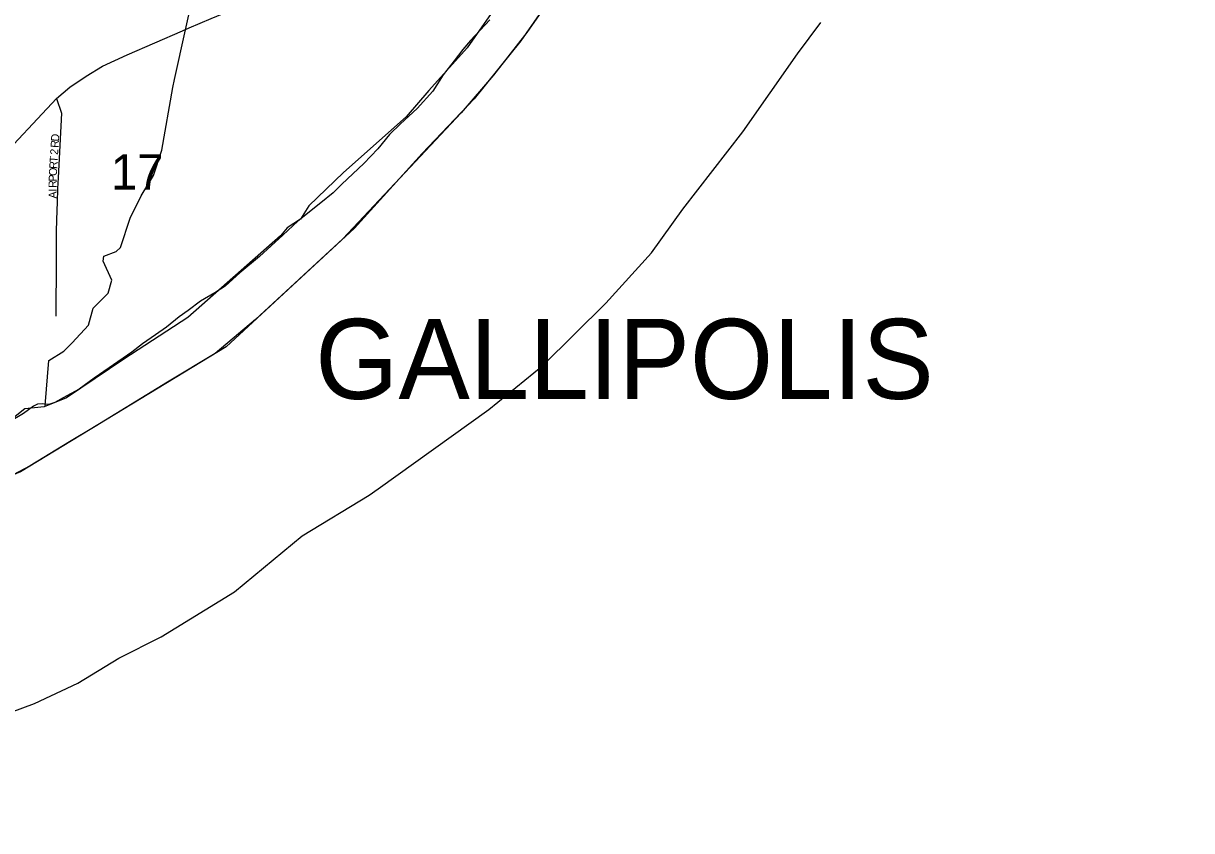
# Model space of a CAD drawing. Extents: x 1878108 to 2183446, y 146837 to 508383.
# Drawn here: x 2063439 to 2070739, y 297160 to 302205 of the extents above; entities that cross this region are included whole.
import ezdxf

# ---------------------------------------------------------------- set-up
doc = ezdxf.new("R2010")
doc.units = 0
for name, color, linetype in [('GM_X_City_Street', 7, 'Continuous'), ('GM_X_City_Street_Text', 7, 'Continuous'), ('GM_X_Corporation', 7, 'Continuous'), ('GM_X_Corporation_Text', 7, 'Continuous'), ('GM_X_County', 7, 'Continuous'), ('GM_X_Major_River', 7, 'Continuous'), ('GM_X_Minor_River', 7, 'Continuous'), ('GM_X_Section', 7, 'Continuous'), ('GM_X_Section_Text', 7, 'Continuous'), ('GM_X_State_Route', 7, 'Continuous'), ('GM_X_Township', 7, 'Continuous')]:
    doc.layers.add(name, color=color, linetype=linetype)

msp = doc.modelspace()

# ---------------------------------------------------------------- linework, layer by layer
at = {"layer": 'GM_X_City_Street'}
for points in [[(2063645, 301735.1), (2063677.4, 301643.3), (2063657.1, 301238.4), (2063653.1, 301173.6), (2063650.4, 301085.9), (2063648.5, 301036.5)], [(2063648.5, 301036.5), (2063643.6, 300907.7), (2063643.6, 300802.4), (2063643.3, 300727.1), (2063642.3, 300375.9)]]:
    msp.add_lwpolyline(points, dxfattribs=at)
at = {"layer": 'GM_X_Corporation'}
msp.add_lwpolyline([(2066759.4, 302400), (2066584.2, 302147.4), (2066376.3, 301881.6), (2066173.6, 301645.7), (2065761.1, 301204.1), (2065435.7, 300858.1), (2064889.8, 300353.6), (2064636.4, 300141.5), (2064340.4, 299961.5), (2063886.8, 299685.7), (2063727.8, 299589.1), (2063480.8, 299438.9), (2063374.5, 299383)], dxfattribs=at)
at = {"layer": 'GM_X_County'}
msp.add_lwpolyline([(2070739.3, 311674.7), (2070547.7, 310380), (2070070.7, 307971.1), (2070016.1, 307669.7), (2069879.1, 307109.4), (2069825.2, 306860.9), (2069130.7, 305418), (2068436.6, 304555.7), (2067120.9, 302921.1), (2066548.1, 302095.5), (2066256.8, 301732.8), (2065931.5, 301392.1), (2065508.4, 300925.3), (2064706.1, 300183.9), (2063420.8, 299402.4), (2062017.8, 298813.3), (2061784.3, 298695.1), (2060772.5, 298278.3), (2059810.6, 297805.4), (2059291.7, 297647.1), (2058681, 297581), (2057960.5, 297396.7), (2057212.1, 297306.5), (2056735.2, 297160.2)], dxfattribs=at)
at = {"layer": 'GM_X_Major_River'}
for points in [[(2066376.4, 302287.1), (2066211.6, 302051.9), (2065973.2, 301784.4), (2065830.1, 301621.4), (2065438.3, 301273), (2065223.6, 301063.7), (2065170.1, 300981.3), (2065086.5, 300926.8), (2065044.7, 300876.6), (2064466, 300367.1), (2064065.8, 300106.9), (2063707.5, 299864.9), (2063568, 299808.2), (2063448.3, 299795.7), (2063325, 299699)], [(2063085.1, 297797.9), (2063507.7, 297954), (2063778.6, 298081.4), (2064035.4, 298238.8), (2064300.4, 298372.1), (2064758.3, 298652.6), (2065182, 299003.1), (2065600.2, 299257.3), (2065655.9, 299295.6), (2066346.5, 299791.5), (2066684.7, 300067.5), (2067078.4, 300456), (2067364.5, 300769.8), (2067559, 301043.2), (2067934.3, 301525.8), (2068275.7, 302014.3), (2068422.6, 302209.3)]]:
    msp.add_lwpolyline(points, dxfattribs=at)
at = {"layer": 'GM_X_Minor_River'}
msp.add_lwpolyline([(2063575.9, 299817.7), (2063598.2, 300097), (2063692.2, 300155.3), (2063744.3, 300207.6), (2063846.4, 300318.1), (2063874.5, 300424.5), (2063968.6, 300519), (2063990.6, 300599.3), (2063936.6, 300717.7), (2063942.6, 300749.8), (2064018.7, 300778), (2064046.7, 300804.1), (2064106.8, 300986.9), (2064174.9, 301127.5), (2064253, 301254), (2064305.1, 301412.7), (2064373.3, 301804.2), (2064383.3, 301854.4), (2064525.6, 302495)], dxfattribs=at)
at = {"layer": 'GM_X_Section'}
msp.add_lwpolyline([(2066353.5, 302227.1), (2066231.9, 302096.6), (2066184.1, 302040.4), (2066130.3, 301970.2), (2066062.6, 301882), (2065996.9, 301781.7), (2065899.3, 301673.3), (2065795.6, 301576.9), (2065727.8, 301510.7), (2065654.1, 301420.4), (2065566.4, 301328.1), (2065428.8, 301199.5), (2065375, 301145.4), (2065297.2, 301083.1), (2065153.5, 300968.5), (2065059.8, 300880.2), (2064914.2, 300747.7), (2064792.5, 300645.2), (2064698.8, 300562.8), (2064635, 300520.6), (2064545.1, 300468.3), (2064469.3, 300410), (2064413.4, 300369.8), (2064333.6, 300305.5), (2064263.7, 300259.2), (2064183.9, 300202.9), (2064116.1, 300150.7), (2064002.3, 300070.3), (2063880.6, 299987.8), (2063786.8, 299919.5), (2063687, 299865.1), (2063635, 299834.9), (2063597.1, 299822.8), (2063559.1, 299826.7), (2063527.1, 299824.6), (2063503.1, 299812.5), (2063439.2, 299766.2), (2063351.4, 299713.9)], dxfattribs=at)
at = {"layer": 'GM_X_State_Route'}
for points in [[(2064433.6, 302158.5), (2064475.1, 302176.5), (2064612.8, 302235.9), (2064828.8, 302325), (2065082.5, 302445.1), (2065205.4, 302515.3), (2065341.7, 302600.3), (2065549.6, 302754.2), (2065945.1, 303062), (2066277.1, 303318.4), (2066599.7, 303568.2), (2066657.8, 303618.1), (2066690, 303647.3)], [(2062673.9, 300756.8), (2062755.5, 300824), (2062864.8, 300915.8), (2062956.6, 301003.5), (2063041.6, 301091.3), (2063103.7, 301162.8), (2063257.6, 301323.4), (2063645, 301735.1), (2063728.7, 301805.3), (2063831.3, 301875.5), (2063932.5, 301937.6), (2064086.4, 302007.8), (2064433.6, 302158.5)]]:
    msp.add_lwpolyline(points, dxfattribs=at)
at = {"layer": 'GM_X_Township'}
msp.add_lwpolyline([(2067120.9, 302921.1), (2066548.1, 302095.5), (2066256.8, 301732.8), (2065931.5, 301392.1), (2065508.4, 300925.3), (2064706.1, 300183.9), (2063420.8, 299402.4), (2062017.8, 298813.3), (2061784.3, 298695.1), (2060772.5, 298278.3), (2059810.6, 297805.4), (2059291.7, 297647.1), (2058681, 297581), (2057960.5, 297396.7), (2057212.1, 297306.5), (2056735.2, 297160.2)], dxfattribs=at)

# ---------------------------------------------------------------- texts
at = {"layer": 'GM_X_City_Street_Text'}
for s, rotation, p in [('D', 86.43482, (2063660.7, 301465.2)), ('R', 86.40397, (2063658.2, 301425.6)), ('T', 86.43221, (2063652.5, 301333.4)), ('2', 86.43729, (2063655.5, 301381.7)), ('O', 86.67589, (2063647.4, 301250)), ('R', 86.40397, (2063650, 301293.9)), ('R', 89.95142, (2063646.5, 301176)), ('P', 88.52419, (2063646.6, 301215.2)), ('I', 89.98499, (2063646.5, 301154)), ('A', 89.95627, (2063646.5, 301110))]:
    msp.add_text(s, height=50, rotation=rotation, dxfattribs=at).set_placement(p)
at = {"layer": 'GM_X_Corporation_Text'}
msp.add_text('GALLIPOLIS', height=500, rotation=0.00001, dxfattribs=at).set_placement((2065262.8, 299858))
at = {"layer": 'GM_X_Section_Text'}
msp.add_text('17', height=221, rotation=0.00001, dxfattribs=at).set_placement((2063985.9, 301165.8))

doc.saveas('drawing.dxf')
